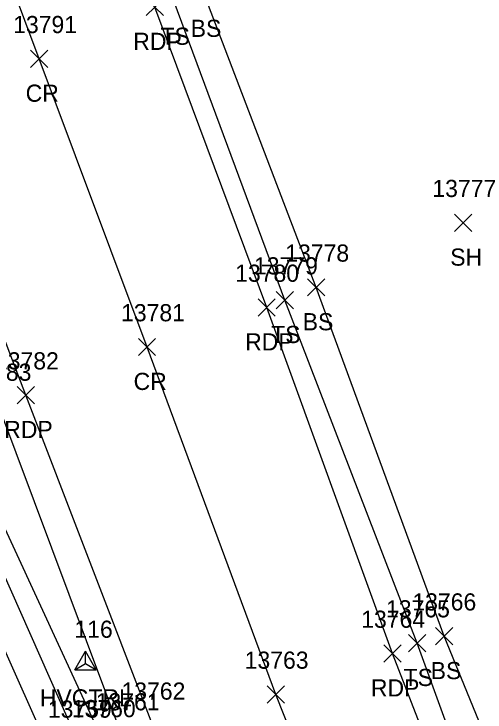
# Model space of a CAD drawing. Extents: x 1439173 to 1457902, y 641926 to 659889.
# Drawn here: x 1446701.6 to 1446756.5, y 652287.9 to 652369.2 of the extents above; entities that cross this region are included whole.
import ezdxf

# ---------------------------------------------------------------- set-up
doc = ezdxf.new("R2010")
doc.units = 0
for name, color, linetype in [('C_A', 7, 'Continuous'), ('C_I', 7, 'Continuous'), ('CPSM', 7, 'Continuous'), ('L_A', 7, 'Continuous'), ('L_I', 7, 'Continuous'), ('L_TIC', 7, 'Continuous'), ('LELB', 7, 'Continuous'), ('P_A', 7, 'Continuous'), ('P_I', 7, 'Continuous'), ('P_TIC', 7, 'Continuous'), ('PET', 7, 'Continuous'), ('PRC', 7, 'Continuous')]:
    doc.layers.add(name, color=color, linetype=linetype)

msp = doc.modelspace()

# ---------------------------------------------------------------- linework, layer by layer
at = {"layer": 'CPSM'}
for p, q in [((1446708.673, 652292.809), (1446709.923, 652294.974)), ((1446711.173, 652292.809), (1446709.923, 652294.974)), ((1446709.923, 652293.53), (1446709.923, 652294.974)), ((1446708.673, 652292.809), (1446709.923, 652293.53)), ((1446709.923, 652293.53), (1446709.923, 652293.53)), ((1446709.923, 652293.53), (1446711.173, 652292.809)), ((1446708.673, 652292.809), (1446711.173, 652292.809))]:
    msp.add_line(p, q, dxfattribs=at)
at = {"layer": 'L_TIC'}
for points in [[(1446752.911, 652343.889), (1446754.911, 652345.889)], [(1446754.911, 652343.889), (1446752.911, 652345.889)], [(1446735.784, 652336.358), (1446737.784, 652338.358)], [(1446737.784, 652336.358), (1446735.784, 652338.358)], [(1446732.147, 652334.871), (1446734.147, 652336.871)], [(1446734.147, 652334.871), (1446732.147, 652336.871)], [(1446750.686, 652295.711), (1446752.686, 652297.711)], [(1446752.686, 652295.711), (1446750.686, 652297.711)], [(1446747.561, 652294.91), (1446749.561, 652296.91)], [(1446749.561, 652294.91), (1446747.561, 652296.91)]]:
    msp.add_lwpolyline(points, dxfattribs=at)
at = {"layer": 'LELB'}
for points in [[(1446811.768, 652138.394), (1446799.627, 652168.003), (1446780.895, 652218.604), (1446765.477, 652263.039), (1446751.686, 652296.711), (1446736.784, 652337.358), (1446723.742, 652371.548), (1446703.226, 652429.428), (1446689.302, 652465.128), (1446671.674, 652510.042), (1446646.716, 652575.353), (1446632.72, 652614.651), (1446627.063, 652632.454), (1446627.05, 652644.886), (1446619.731, 652677.715), (1446619.273, 652687.736), (1446617.087, 652692.007), (1446617.593, 652692.895), (1446611.757, 652696.692)], [(1446829.267, 651974.701), (1446827.665, 651986.584), (1446823.425, 652003.482), (1446805.03, 652051.264), (1446789.262, 652093.332), (1446764.581, 652155.785), (1446744.391, 652205.176), (1446727.319, 652251.786), (1446714.194, 652285.078), (1446699.79, 652323.478), (1446687.492, 652358.336), (1446665.366, 652415.935)], [(1446929.523, 651833.301), (1446911.613, 651878.435), (1446894.85, 651920.631), (1446875.554, 651968.599), (1446856.776, 652016.182), (1446837.358, 652065.293), (1446819.339, 652111.65), (1446810.432, 652136.729), (1446797.891, 652167.518), (1446778.603, 652217.704), (1446760.976, 652261.727), (1446748.561, 652295.91), (1446733.147, 652335.871), (1446720.263, 652370.625)], [(1446739.774, 652202.499), (1446725.019, 652251.224), (1446712.063, 652284.282), (1446696.65, 652317.643), (1446676.661, 652353.65)], [(1446739.252, 652198.564), (1446739.774, 652202.499), (1446723.004, 652250.574), (1446709.148, 652284.218), (1446694.545, 652317.101)], [(1446739.252, 652198.564), (1446719.556, 652249.879), (1446706.042, 652282.681), (1446695.104, 652307.217)]]:
    msp.add_lwpolyline(points, dxfattribs=at)
at = {"layer": 'P_TIC'}
for points in [[(1446717.007, 652369.027), (1446719.007, 652371.027)], [(1446719.007, 652369.027), (1446717.007, 652371.027)], [(1446703.534, 652362.986), (1446705.534, 652364.986)], [(1446705.534, 652362.986), (1446703.534, 652364.986)], [(1446730.035, 652334.013), (1446732.035, 652336.013)], [(1446732.035, 652334.013), (1446730.035, 652336.013)], [(1446716.099, 652329.407), (1446718.099, 652331.407)], [(1446718.099, 652329.407), (1446716.099, 652331.407)], [(1446701.983, 652323.801), (1446703.983, 652325.801)], [(1446703.983, 652323.801), (1446701.983, 652325.801)], [(1446744.676, 652293.694), (1446746.676, 652295.694)], [(1446746.676, 652293.694), (1446744.676, 652295.694)], [(1446731.104, 652288.928), (1446733.104, 652290.928)], [(1446733.104, 652288.928), (1446731.104, 652290.928)]]:
    msp.add_lwpolyline(points, dxfattribs=at)
at = {"layer": 'PET'}
for points in [[(1446898.649, 651823.168), (1446881.546, 651866.843), (1446865.253, 651906.885), (1446845.525, 651957.528), (1446831.345, 651993.276), (1446826.606, 652005.054), (1446808.35, 652052.544), (1446791.752, 652094.512), (1446767.683, 652156.681), (1446748.055, 652206.534), (1446730.794, 652252.342), (1446717.761, 652286.323), (1446702.983, 652324.801), (1446689.852, 652359.177), (1446668.806, 652417.257)], [(1446926.702, 651832.14), (1446908.725, 651877.412), (1446891.915, 651919.614), (1446873.351, 651967.834), (1446854.418, 652015.146), (1446835.867, 652064.274), (1446817.615, 652109.369), (1446806.973, 652137.8), (1446795.021, 652167.268), (1446775.895, 652216.044), (1446758.754, 652260.964), (1446745.676, 652294.694), (1446731.035, 652335.013), (1446718.007, 652370.027)]]:
    msp.add_lwpolyline(points, dxfattribs=at)
at = {"layer": 'PRC'}
msp.add_lwpolyline([(1446913.061, 651827.323), (1446894.737, 651872.48), (1446878.39, 651913.936), (1446859.887, 651962.265), (1446841.146, 652009.225), (1446822.024, 652058.378), (1446805.487, 652100.503), (1446781.645, 652161.414), (1446762.52, 652211.498), (1446745.163, 652256.951), (1446732.104, 652289.928), (1446717.099, 652330.407), (1446704.534, 652363.986), (1446682.798, 652422.108)], dxfattribs=at)

# ---------------------------------------------------------------- texts
at = {"layer": 'C_A'}
msp.add_text('HVCTRL', height=2, dxfattribs=at).set_placement((1446704.616, 652288.53))
at = {"layer": 'C_I'}
msp.add_text('116', height=2, dxfattribs=at).set_placement((1446708.64, 652296.53))
at = {"layer": 'L_A'}
for s, p in [('BS', (1446722.183, 652366.548)), ('TS', (1446718.672, 652365.625)), ('SH', (1446752.399, 652339.889)), ('BS', (1446735.225, 652332.358)), ('TS', (1446731.556, 652330.871)), ('BS', (1446750.127, 652291.711)), ('TS', (1446746.971, 652290.91))]:
    msp.add_text(s, height=2, dxfattribs=at).set_placement(p)
at = {"layer": 'L_I'}
for s, p in [('13777', (1446750.32, 652347.889)), ('13778', (1446733.193, 652340.358)), ('13779', (1446729.548, 652338.871)), ('13783', (1446696.2, 652326.478)), ('13766', (1446747.993, 652299.711)), ('13765', (1446744.923, 652298.91)), ('13761', (1446711.124, 652288.078)), ('13759', (1446705.55, 652287.218)), ('13760', (1446708.338, 652287.282))]:
    msp.add_text(s, height=2, dxfattribs=at).set_placement(p)
at = {"layer": 'P_A'}
for s, p in [('RDP', (1446715.496, 652365.027)), ('CR', (1446702.967, 652358.986)), ('RDP', (1446728.523, 652330.013)), ('CR', (1446715.532, 652325.407)), ('RDP', (1446700.471, 652319.801)), ('RDP', (1446743.164, 652289.694))]:
    msp.add_text(s, height=2, dxfattribs=at).set_placement(p)
at = {"layer": 'P_I'}
for s, p in [('13791', (1446701.51, 652366.986)), ('13780', (1446727.358, 652338.013)), ('13781', (1446714.075, 652333.407)), ('13782', (1446699.393, 652327.801)), ('13764', (1446742.038, 652297.694)), ('13763', (1446728.467, 652292.928)), ('13762', (1446714.124, 652289.323))]:
    msp.add_text(s, height=2, dxfattribs=at).set_placement(p)

doc.saveas('drawing.dxf')
